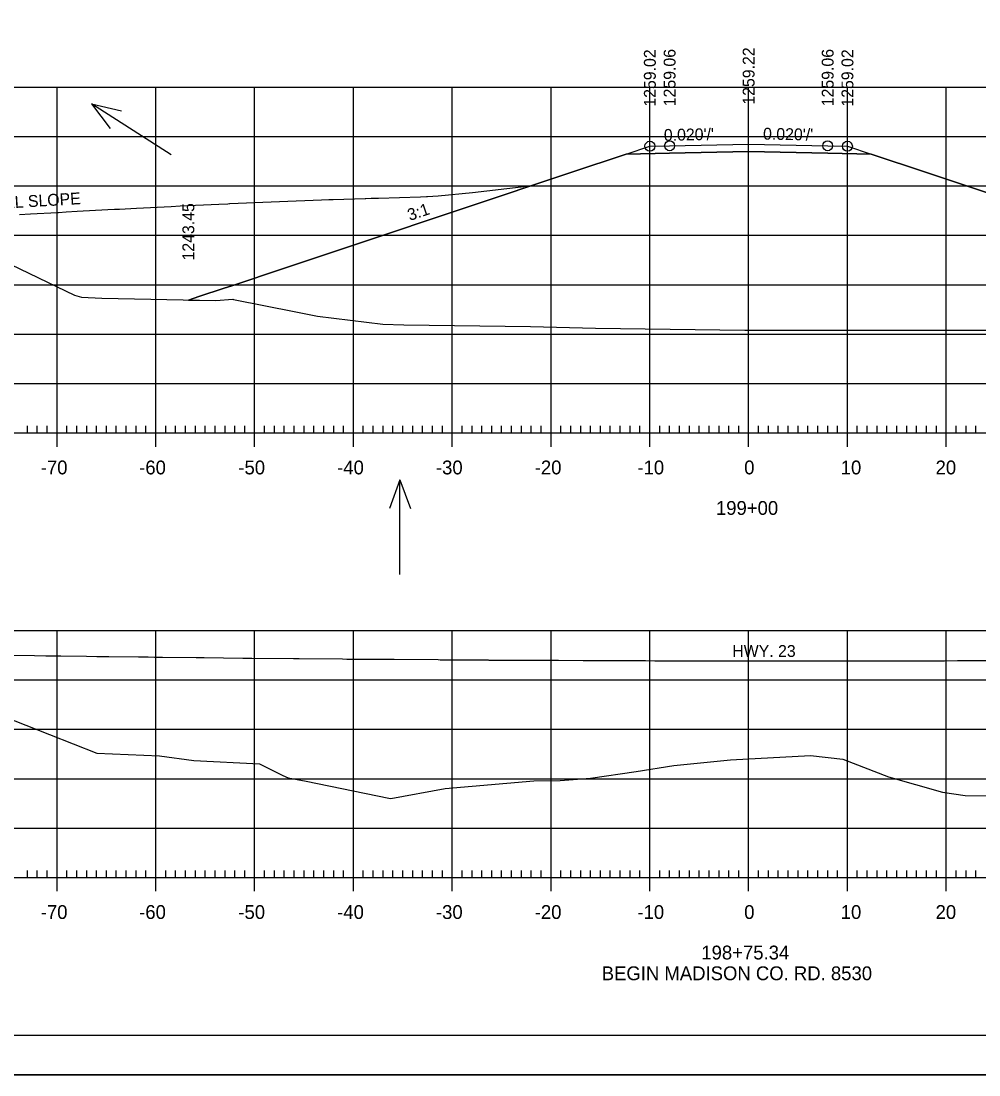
# Model space of a CAD drawing. Extents: x 1406028 to 1412453, y 321733 to 325986.
# Drawn here: x 1408981.2 to 1409078.1, y 321842.9 to 321949.6 of the extents above; entities that cross this region are included whole.
import ezdxf

# ---------------------------------------------------------------- set-up
doc = ezdxf.new("R2010")
doc.units = 0
for name, color, linetype in [('R_Alt Surface', 7, 'Continuous'), ('R_Axis', 7, 'Continuous'), ('R_Axis Annot', 7, 'Continuous'), ('R_Border', 7, 'Continuous'), ('R_Exist Surface', 7, 'Continuous'), ('R_Fin Surface', 7, 'Continuous'), ('R_Fin Surface Annot', 7, 'Continuous'), ('R_Grid', 7, 'Continuous'), ('R_No Plot', 7, 'Continuous'), ('R_Water Annot', 7, 'Continuous')]:
    doc.layers.add(name, color=color, linetype=linetype)

msp = doc.modelspace()

# ---------------------------------------------------------------- linework, layer by layer
at = {"layer": 'R_Alt Surface'}
msp.add_lwpolyline([(1409042.42, 321936.1), (1409046.81, 321936.19), (1409054.81, 321936.35), (1409062.81, 321936.19), (1409067.21, 321936.1)], dxfattribs=at)
at = {"layer": 'R_Axis'}
for p, q in [((1408981.81, 321907.88), (1408981.81, 321908.58)), ((1408982.81, 321907.88), (1408982.81, 321908.58)), ((1408983.81, 321907.88), (1408983.81, 321908.58)), ((1408984.81, 321906.48), (1408984.81, 321909.28)), ((1408985.81, 321907.88), (1408985.81, 321908.58)), ((1408986.81, 321907.88), (1408986.81, 321908.58)), ((1408987.81, 321907.88), (1408987.81, 321908.58)), ((1408988.81, 321907.88), (1408988.81, 321908.58)), ((1408989.81, 321907.88), (1408989.81, 321908.58)), ((1408990.81, 321907.88), (1408990.81, 321908.58)), ((1408991.81, 321907.88), (1408991.81, 321908.58)), ((1408992.81, 321907.88), (1408992.81, 321908.58)), ((1408993.81, 321907.88), (1408993.81, 321908.58)), ((1408994.81, 321906.48), (1408994.81, 321909.28)), ((1408995.81, 321907.88), (1408995.81, 321908.58)), ((1408996.81, 321907.88), (1408996.81, 321908.58)), ((1408997.81, 321907.88), (1408997.81, 321908.58)), ((1408998.81, 321907.88), (1408998.81, 321908.58)), ((1408999.81, 321907.88), (1408999.81, 321908.58)), ((1409000.81, 321907.88), (1409000.81, 321908.58)), ((1409001.81, 321907.88), (1409001.81, 321908.58)), ((1409002.81, 321907.88), (1409002.81, 321908.58)), ((1409003.81, 321907.88), (1409003.81, 321908.58)), ((1409004.81, 321906.48), (1409004.81, 321909.28)), ((1409005.81, 321907.88), (1409005.81, 321908.58)), ((1409006.81, 321907.88), (1409006.81, 321908.58)), ((1409007.81, 321907.88), (1409007.81, 321908.58)), ((1409008.81, 321907.88), (1409008.81, 321908.58)), ((1409009.81, 321907.88), (1409009.81, 321908.58)), ((1409010.81, 321907.88), (1409010.81, 321908.58)), ((1409011.81, 321907.88), (1409011.81, 321908.58)), ((1409012.81, 321907.88), (1409012.81, 321908.58)), ((1409013.81, 321907.88), (1409013.81, 321908.58)), ((1409014.81, 321906.48), (1409014.81, 321909.28)), ((1409015.81, 321907.88), (1409015.81, 321908.58)), ((1409016.81, 321907.88), (1409016.81, 321908.58)), ((1409017.81, 321907.88), (1409017.81, 321908.58)), ((1409018.81, 321907.88), (1409018.81, 321908.58)), ((1409019.81, 321907.88), (1409019.81, 321908.58)), ((1409020.81, 321907.88), (1409020.81, 321908.58)), ((1409021.81, 321907.88), (1409021.81, 321908.58)), ((1409022.81, 321907.88), (1409022.81, 321908.58)), ((1409023.81, 321907.88), (1409023.81, 321908.58)), ((1409024.81, 321906.48), (1409024.81, 321909.28)), ((1409025.81, 321907.88), (1409025.81, 321908.58)), ((1409026.81, 321907.88), (1409026.81, 321908.58)), ((1409027.81, 321907.88), (1409027.81, 321908.58)), ((1409028.81, 321907.88), (1409028.81, 321908.58)), ((1409029.81, 321907.88), (1409029.81, 321908.58)), ((1409030.81, 321907.88), (1409030.81, 321908.58)), ((1409031.81, 321907.88), (1409031.81, 321908.58)), ((1409032.81, 321907.88), (1409032.81, 321908.58)), ((1409033.81, 321907.88), (1409033.81, 321908.58)), ((1409034.81, 321906.48), (1409034.81, 321909.28)), ((1409035.81, 321907.88), (1409035.81, 321908.58)), ((1409036.81, 321907.88), (1409036.81, 321908.58)), ((1409037.81, 321907.88), (1409037.81, 321908.58)), ((1409038.81, 321907.88), (1409038.81, 321908.58)), ((1409039.81, 321907.88), (1409039.81, 321908.58)), ((1409040.81, 321907.88), (1409040.81, 321908.58)), ((1409041.81, 321907.88), (1409041.81, 321908.58)), ((1409042.81, 321907.88), (1409042.81, 321908.58)), ((1409043.81, 321907.88), (1409043.81, 321908.58)), ((1409044.81, 321906.48), (1409044.81, 321909.28)), ((1409045.81, 321907.88), (1409045.81, 321908.58)), ((1409046.81, 321907.88), (1409046.81, 321908.58)), ((1409047.81, 321907.88), (1409047.81, 321908.58)), ((1409048.81, 321907.88), (1409048.81, 321908.58)), ((1409049.81, 321907.88), (1409049.81, 321908.58)), ((1409050.81, 321907.88), (1409050.81, 321908.58)), ((1409051.81, 321907.88), (1409051.81, 321908.58)), ((1409052.81, 321907.88), (1409052.81, 321908.58)), ((1409053.81, 321907.88), (1409053.81, 321908.58)), ((1409054.81, 321906.48), (1409054.81, 321909.28)), ((1409055.81, 321907.88), (1409055.81, 321908.58)), ((1409056.81, 321907.88), (1409056.81, 321908.58)), ((1409057.81, 321907.88), (1409057.81, 321908.58)), ((1409058.81, 321907.88), (1409058.81, 321908.58)), ((1409059.81, 321907.88), (1409059.81, 321908.58)), ((1409060.81, 321907.88), (1409060.81, 321908.58)), ((1409061.81, 321907.88), (1409061.81, 321908.58)), ((1409062.81, 321907.88), (1409062.81, 321908.58)), ((1409063.81, 321907.88), (1409063.81, 321908.58)), ((1409064.81, 321906.48), (1409064.81, 321909.28)), ((1409065.81, 321907.88), (1409065.81, 321908.58)), ((1409066.81, 321907.88), (1409066.81, 321908.58)), ((1409067.81, 321907.88), (1409067.81, 321908.58)), ((1409068.81, 321907.88), (1409068.81, 321908.58)), ((1409069.81, 321907.88), (1409069.81, 321908.58)), ((1409070.81, 321907.88), (1409070.81, 321908.58)), ((1409071.81, 321907.88), (1409071.81, 321908.58)), ((1409072.81, 321907.88), (1409072.81, 321908.58)), ((1409073.81, 321907.88), (1409073.81, 321908.58)), ((1409074.81, 321906.48), (1409074.81, 321909.28)), ((1409075.81, 321907.88), (1409075.81, 321908.58)), ((1409076.81, 321907.88), (1409076.81, 321908.58)), ((1409077.81, 321907.88), (1409077.81, 321908.58)), ((1408914.81, 321907.88), (1409194.81, 321907.88)), ((1408981.81, 321862.88), (1408981.81, 321863.58)), ((1408982.81, 321862.88), (1408982.81, 321863.58)), ((1408983.81, 321862.88), (1408983.81, 321863.58)), ((1408984.81, 321861.48), (1408984.81, 321864.28)), ((1408985.81, 321862.88), (1408985.81, 321863.58)), ((1408986.81, 321862.88), (1408986.81, 321863.58)), ((1408987.81, 321862.88), (1408987.81, 321863.58)), ((1408988.81, 321862.88), (1408988.81, 321863.58)), ((1408989.81, 321862.88), (1408989.81, 321863.58)), ((1408990.81, 321862.88), (1408990.81, 321863.58)), ((1408991.81, 321862.88), (1408991.81, 321863.58)), ((1408992.81, 321862.88), (1408992.81, 321863.58)), ((1408993.81, 321862.88), (1408993.81, 321863.58)), ((1408994.81, 321861.48), (1408994.81, 321864.28)), ((1408995.81, 321862.88), (1408995.81, 321863.58)), ((1408996.81, 321862.88), (1408996.81, 321863.58)), ((1408997.81, 321862.88), (1408997.81, 321863.58)), ((1408998.81, 321862.88), (1408998.81, 321863.58)), ((1408999.81, 321862.88), (1408999.81, 321863.58)), ((1409000.81, 321862.88), (1409000.81, 321863.58)), ((1409001.81, 321862.88), (1409001.81, 321863.58)), ((1409002.81, 321862.88), (1409002.81, 321863.58)), ((1409003.81, 321862.88), (1409003.81, 321863.58)), ((1409004.81, 321861.48), (1409004.81, 321864.28)), ((1409005.81, 321862.88), (1409005.81, 321863.58)), ((1409006.81, 321862.88), (1409006.81, 321863.58)), ((1409007.81, 321862.88), (1409007.81, 321863.58)), ((1409008.81, 321862.88), (1409008.81, 321863.58)), ((1409009.81, 321862.88), (1409009.81, 321863.58)), ((1409010.81, 321862.88), (1409010.81, 321863.58)), ((1409011.81, 321862.88), (1409011.81, 321863.58)), ((1409012.81, 321862.88), (1409012.81, 321863.58)), ((1409013.81, 321862.88), (1409013.81, 321863.58)), ((1409014.81, 321861.48), (1409014.81, 321864.28)), ((1409015.81, 321862.88), (1409015.81, 321863.58)), ((1409016.81, 321862.88), (1409016.81, 321863.58)), ((1409017.81, 321862.88), (1409017.81, 321863.58)), ((1409018.81, 321862.88), (1409018.81, 321863.58)), ((1409019.81, 321862.88), (1409019.81, 321863.58)), ((1409020.81, 321862.88), (1409020.81, 321863.58)), ((1409021.81, 321862.88), (1409021.81, 321863.58)), ((1409022.81, 321862.88), (1409022.81, 321863.58)), ((1409023.81, 321862.88), (1409023.81, 321863.58)), ((1409024.81, 321861.48), (1409024.81, 321864.28)), ((1409025.81, 321862.88), (1409025.81, 321863.58)), ((1409026.81, 321862.88), (1409026.81, 321863.58)), ((1409027.81, 321862.88), (1409027.81, 321863.58)), ((1409028.81, 321862.88), (1409028.81, 321863.58)), ((1409029.81, 321862.88), (1409029.81, 321863.58)), ((1409030.81, 321862.88), (1409030.81, 321863.58)), ((1409031.81, 321862.88), (1409031.81, 321863.58)), ((1409032.81, 321862.88), (1409032.81, 321863.58)), ((1409033.81, 321862.88), (1409033.81, 321863.58)), ((1409034.81, 321861.48), (1409034.81, 321864.28)), ((1409035.81, 321862.88), (1409035.81, 321863.58)), ((1409036.81, 321862.88), (1409036.81, 321863.58)), ((1409037.81, 321862.88), (1409037.81, 321863.58)), ((1409038.81, 321862.88), (1409038.81, 321863.58)), ((1409039.81, 321862.88), (1409039.81, 321863.58)), ((1409040.81, 321862.88), (1409040.81, 321863.58)), ((1409041.81, 321862.88), (1409041.81, 321863.58)), ((1409042.81, 321862.88), (1409042.81, 321863.58)), ((1409043.81, 321862.88), (1409043.81, 321863.58)), ((1409044.81, 321861.48), (1409044.81, 321864.28)), ((1409045.81, 321862.88), (1409045.81, 321863.58)), ((1409046.81, 321862.88), (1409046.81, 321863.58)), ((1409047.81, 321862.88), (1409047.81, 321863.58)), ((1409048.81, 321862.88), (1409048.81, 321863.58)), ((1409049.81, 321862.88), (1409049.81, 321863.58)), ((1409050.81, 321862.88), (1409050.81, 321863.58)), ((1409051.81, 321862.88), (1409051.81, 321863.58)), ((1409052.81, 321862.88), (1409052.81, 321863.58)), ((1409053.81, 321862.88), (1409053.81, 321863.58)), ((1409054.81, 321861.48), (1409054.81, 321864.28)), ((1409055.81, 321862.88), (1409055.81, 321863.58)), ((1409056.81, 321862.88), (1409056.81, 321863.58)), ((1409057.81, 321862.88), (1409057.81, 321863.58)), ((1409058.81, 321862.88), (1409058.81, 321863.58)), ((1409059.81, 321862.88), (1409059.81, 321863.58)), ((1409060.81, 321862.88), (1409060.81, 321863.58)), ((1409061.81, 321862.88), (1409061.81, 321863.58)), ((1409062.81, 321862.88), (1409062.81, 321863.58)), ((1409063.81, 321862.88), (1409063.81, 321863.58)), ((1409064.81, 321861.48), (1409064.81, 321864.28)), ((1409065.81, 321862.88), (1409065.81, 321863.58)), ((1409066.81, 321862.88), (1409066.81, 321863.58)), ((1409067.81, 321862.88), (1409067.81, 321863.58)), ((1409068.81, 321862.88), (1409068.81, 321863.58)), ((1409069.81, 321862.88), (1409069.81, 321863.58)), ((1409070.81, 321862.88), (1409070.81, 321863.58)), ((1409071.81, 321862.88), (1409071.81, 321863.58)), ((1409072.81, 321862.88), (1409072.81, 321863.58)), ((1409073.81, 321862.88), (1409073.81, 321863.58)), ((1409074.81, 321861.48), (1409074.81, 321864.28)), ((1409075.81, 321862.88), (1409075.81, 321863.58)), ((1409076.81, 321862.88), (1409076.81, 321863.58)), ((1409077.81, 321862.88), (1409077.81, 321863.58)), ((1408914.81, 321862.88), (1409194.81, 321862.88))]:
    msp.add_line(p, q, dxfattribs=at)
at = {"layer": 'R_Border'}
msp.add_line((1409212.99, 321846.88), (1408896.81, 321846.88), dxfattribs=at)
at = {"layer": 'R_Exist Surface'}
for points in [[(1408979.21, 321925.35), (1408986.57, 321921.82), (1408987.28, 321921.62), (1408989.35, 321921.53), (1409000.88, 321921.27), (1409002.59, 321921.41), (1409002.68, 321921.38), (1409008.98, 321920.13), (1409011.18, 321919.69), (1409017.8, 321918.89), (1409019.91, 321918.82), (1409032.72, 321918.64), (1409039.3, 321918.47), (1409054.43, 321918.29), (1409056.1, 321918.29), (1409069.3, 321918.28), (1409070.16, 321918.28), (1409083.06, 321918.27)], [(1408976.84, 321880.2), (1408988.85, 321875.46), (1408995.17, 321875.2), (1408998.65, 321874.73), (1409005.29, 321874.37), (1409007.65, 321873.19), (1409008.19, 321872.98), (1409010.02, 321872.63), (1409018.39, 321870.92), (1409018.58, 321870.88), (1409024.11, 321871.9), (1409033.07, 321872.65), (1409035.74, 321872.69), (1409038.82, 321872.92), (1409043.41, 321873.59), (1409047.24, 321874.22), (1409052.99, 321874.79), (1409061.06, 321875.24), (1409064.36, 321874.84), (1409068.97, 321873.05), (1409074.44, 321871.51), (1409076.73, 321871.19), (1409089.71, 321871.03)]]:
    msp.add_lwpolyline(points, dxfattribs=at)
at = {"layer": 'R_Fin Surface'}
for points in [[(1408998.1, 321921.33), (1408999.15, 321921.67), (1409001.73, 321922.52), (1409002.5, 321922.78), (1409002.51, 321922.78), (1409003.82, 321923.21), (1409006.51, 321924.11), (1409015.22, 321927.02), (1409036.81, 321934.23), (1409042.42, 321936.1), (1409044.81, 321936.9), (1409046.81, 321936.94), (1409054.81, 321937.1), (1409062.81, 321936.94), (1409064.81, 321936.9), (1409067.21, 321936.1), (1409072.81, 321934.23), (1409094.3, 321927.08)], [(1408981.02, 321929.97), (1408982.12, 321930.04), (1408984.84, 321930.2), (1408984.95, 321930.2), (1408984.97, 321930.2), (1408985.74, 321930.25), (1408986.84, 321930.31), (1408989.95, 321930.48), (1408990.63, 321930.52), (1408991.12, 321930.54), (1408992.86, 321930.64), (1408996.35, 321930.81), (1408997.26, 321930.86), (1409001.19, 321931.04), (1409002.1, 321931.08), (1409002.25, 321931.09), (1409002.29, 321931.09), (1409006.47, 321931.26), (1409007.31, 321931.3), (1409011.56, 321931.46), (1409012.33, 321931.49), (1409012.76, 321931.5), (1409016.01, 321931.61), (1409016.08, 321931.61), (1409016.6, 321931.63), (1409017.24, 321931.65), (1409017.34, 321931.65), (1409021.59, 321931.77), (1409022.2, 321931.79), (1409022.32, 321931.8), (1409023.38, 321931.89), (1409026.85, 321932.21), (1409031.77, 321932.78), (1409032.35, 321932.86), (1409032.65, 321932.84)], [(1408980.33, 321885.37), (1408982.53, 321885.34), (1408983.67, 321885.33), (1408984.71, 321885.31), (1408985.19, 321885.31), (1408987.8, 321885.27), (1408988.85, 321885.26), (1408988.96, 321885.26), (1408989, 321885.26), (1408989.02, 321885.26), (1408989.03, 321885.26), (1408989.77, 321885.25), (1408990.04, 321885.24), (1408993.07, 321885.21), (1408994.02, 321885.2), (1408994.68, 321885.19), (1408994.87, 321885.19), (1408995.35, 321885.18), (1408995.49, 321885.18), (1408998.89, 321885.14), (1408999.7, 321885.13), (1409003.61, 321885.09), (1409004.34, 321885.08), (1409004.49, 321885.08), (1409004.52, 321885.08), (1409008.75, 321885.04), (1409009.33, 321885.04), (1409013.7, 321885), (1409014.14, 321884.99), (1409014.58, 321884.99), (1409014.62, 321884.99), (1409017.99, 321884.96), (1409018.24, 321884.96), (1409018.89, 321884.96), (1409018.94, 321884.96), (1409023.4, 321884.93), (1409023.6, 321884.92), (1409023.6, 321884.92), (1409023.73, 321884.92), (1409023.78, 321884.92), (1409024.88, 321884.92), (1409028.44, 321884.9), (1409028.52, 321884.89), (1409033.28, 321884.87), (1409033.31, 321884.87), (1409033.32, 321884.87), (1409033.84, 321884.87), (1409035.11, 321884.86), (1409035.12, 321884.86), (1409035.58, 321884.86), (1409038.07, 321884.85), (1409038.09, 321884.85), (1409038.12, 321884.85), (1409042.87, 321884.83), (1409044.31, 321884.83), (1409044.34, 321884.83), (1409044.36, 321884.83), (1409045.33, 321884.82), (1409047.59, 321884.82), (1409047.65, 321884.82), (1409052.29, 321884.81), (1409052.42, 321884.81), (1409052.51, 321884.81), (1409055.55, 321884.81), (1409057.15, 321884.81), (1409057.2, 321884.81), (1409057.33, 321884.81), (1409061.98, 321884.81), (1409065.69, 321884.81), (1409065.76, 321884.81), (1409066.74, 321884.81), (1409066.75, 321884.81), (1409066.77, 321884.81), (1409067.55, 321884.81), (1409067.59, 321884.81), (1409070.08, 321884.81), (1409071.52, 321884.82), (1409071.53, 321884.82), (1409074.63, 321884.82), (1409075.96, 321884.83), (1409075.99, 321884.83), (1409076.31, 321884.83), (1409076.32, 321884.83), (1409076.35, 321884.83), (1409081.1, 321884.84)]]:
    msp.add_lwpolyline(points, dxfattribs=at)
at = {"layer": 'R_Grid'}
for p, q in [((1408914.81, 321942.88), (1409194.81, 321942.88)), ((1408984.81, 321907.88), (1408984.81, 321942.88)), ((1408994.81, 321907.88), (1408994.81, 321942.88)), ((1409004.81, 321907.88), (1409004.81, 321942.88)), ((1409014.81, 321907.88), (1409014.81, 321942.88)), ((1409024.81, 321907.88), (1409024.81, 321942.88)), ((1409034.81, 321907.88), (1409034.81, 321942.88)), ((1409044.81, 321907.88), (1409044.81, 321942.88)), ((1409054.81, 321907.88), (1409054.81, 321942.88)), ((1409064.81, 321907.88), (1409064.81, 321942.88)), ((1409074.81, 321907.88), (1409074.81, 321942.88)), ((1408914.81, 321937.88), (1409194.81, 321937.88)), ((1408914.81, 321932.88), (1409194.81, 321932.88)), ((1408914.81, 321927.88), (1409194.81, 321927.88)), ((1408914.81, 321922.88), (1409194.81, 321922.88)), ((1408914.81, 321917.88), (1409194.81, 321917.88)), ((1408914.81, 321912.88), (1409194.81, 321912.88)), ((1408914.81, 321907.88), (1409194.81, 321907.88)), ((1408914.81, 321887.88), (1409194.81, 321887.88)), ((1408984.81, 321862.88), (1408984.81, 321887.88)), ((1408994.81, 321862.88), (1408994.81, 321887.88)), ((1409004.81, 321862.88), (1409004.81, 321887.88)), ((1409014.81, 321862.88), (1409014.81, 321887.88)), ((1409024.81, 321862.88), (1409024.81, 321887.88)), ((1409034.81, 321862.88), (1409034.81, 321887.88)), ((1409044.81, 321862.88), (1409044.81, 321887.88)), ((1409054.81, 321862.88), (1409054.81, 321887.88)), ((1409064.81, 321862.88), (1409064.81, 321887.88)), ((1409074.81, 321862.88), (1409074.81, 321887.88)), ((1408914.81, 321882.88), (1409194.81, 321882.88)), ((1408914.81, 321877.88), (1409194.81, 321877.88)), ((1408914.81, 321872.88), (1409194.81, 321872.88)), ((1408914.81, 321867.88), (1409194.81, 321867.88)), ((1408914.81, 321862.88), (1409194.81, 321862.88))]:
    msp.add_line(p, q, dxfattribs=at)
at = {"layer": 'R_No Plot'}
msp.add_line((1408884.41, 321842.9), (1409217.75, 321842.9), dxfattribs=at)
for points in [[(1408884.41, 322056.23), (1409217.75, 322056.23), (1409217.75, 321842.89), (1408884.41, 321842.89)], [(1409130.73, 322052.34), (1409150.35, 322052.34), (1409150.35, 322042.46), (1409166.47, 322042.46), (1409189.67, 322042.46), (1409189.67, 322018.12), (1409212.99, 322018.12), (1409212.99, 321846.88), (1408896.81, 321846.88), (1408896.81, 322052.34)]]:
    msp.add_lwpolyline(points, close=True, dxfattribs=at)
msp.add_lwpolyline([(1409094.3, 321927.08), (1409072.81, 321934.23), (1409067.21, 321936.1), (1409062.81, 321936.19), (1409054.81, 321936.35), (1409046.81, 321936.19), (1409042.42, 321936.1), (1409036.81, 321934.23), (1409015.22, 321927.02), (1409006.51, 321924.11), (1409003.82, 321923.21), (1409002.51, 321922.78), (1409002.5, 321922.78), (1409001.73, 321922.52), (1408999.15, 321921.67), (1408998.1, 321921.33), (1409000.88, 321921.27), (1409002.59, 321921.41), (1409002.68, 321921.38), (1409008.98, 321920.13), (1409011.18, 321919.69), (1409017.8, 321918.89), (1409019.91, 321918.82), (1409032.72, 321918.64), (1409039.3, 321918.47), (1409054.43, 321918.29), (1409056.1, 321918.29), (1409069.3, 321918.28), (1409070.16, 321918.28), (1409083.06, 321918.27)], dxfattribs=at)
for centre in [(1409044.81, 321936.9), (1409046.81, 321936.94), (1409062.81, 321936.94), (1409064.81, 321936.9)]:
    msp.add_circle(centre, 0.5, dxfattribs=at)
at = {"layer": 'R_Water Annot'}
for p, q in [((1408996.36, 321936.01), (1408988.3, 321941.18)), ((1408988.3, 321941.18), (1408990.19, 321938.7)), ((1408988.3, 321941.18), (1408991.34, 321940.49)), ((1409019.51, 321903.14), (1409018.45, 321900.21)), ((1409019.51, 321893.56), (1409019.51, 321903.14)), ((1409019.51, 321903.14), (1409020.58, 321900.21))]:
    msp.add_line(p, q, dxfattribs=at)

# ---------------------------------------------------------------- texts
at = {"layer": 'R_Axis Annot'}
for s, p in [('-70', (1408983.16, 321903.68)), ('-60', (1408993.12, 321903.68)), ('-50', (1409003.16, 321903.68)), ('-40', (1409013.16, 321903.68)), ('-30', (1409023.16, 321903.68)), ('-20', (1409033.16, 321903.68)), ('-10', (1409043.55, 321903.68)), ('0', (1409054.36, 321903.68)), ('10', (1409064.13, 321903.68)), ('20', (1409073.73, 321903.68)), ('199+00', (1409051.5, 321899.58)), ('-70', (1408983.16, 321858.68)), ('-60', (1408993.12, 321858.68)), ('-50', (1409003.16, 321858.68)), ('-40', (1409013.16, 321858.68)), ('-30', (1409023.16, 321858.68)), ('-20', (1409033.16, 321858.68)), ('-10', (1409043.55, 321858.68)), ('0', (1409054.36, 321858.68)), ('10', (1409064.13, 321858.68)), ('20', (1409073.73, 321858.68)), ('198+75.34', (1409050.02, 321854.58)), ('BEGIN MADISON CO. RD. 8530', (1409039.94, 321852.48))]:
    msp.add_text(s, height=1.4, dxfattribs=at).set_placement(p)
at = {"layer": 'R_Fin Surface Annot'}
for s, rotation, p in [('1259.22', 90, (1409055.41, 321941.1)), ('1259.02', 90, (1409045.41, 321940.9)), ('1259.06', 90, (1409047.41, 321940.94)), ('1259.06', 90, (1409063.41, 321940.94)), ('1259.02', 90, (1409065.41, 321940.9)), ("0.020'/'", 1.1458, (1409046.24, 321937.43)), ("0.020'/'", 358.8542, (1409056.26, 321937.57)), ('HWY. 23 FILL SLOPE', 3.3867, (1408971.39, 321930.1)), ('1243.45', 90, (1408998.7, 321925.33)), ('3:1', 18.4349, (1409020.51, 321929.33)), ('HWY. 23 ', 359.9361, (1409053.15, 321885.21))]:
    msp.add_text(s, height=1.2, rotation=rotation, dxfattribs=at).set_placement(p)

doc.saveas('drawing.dxf')
